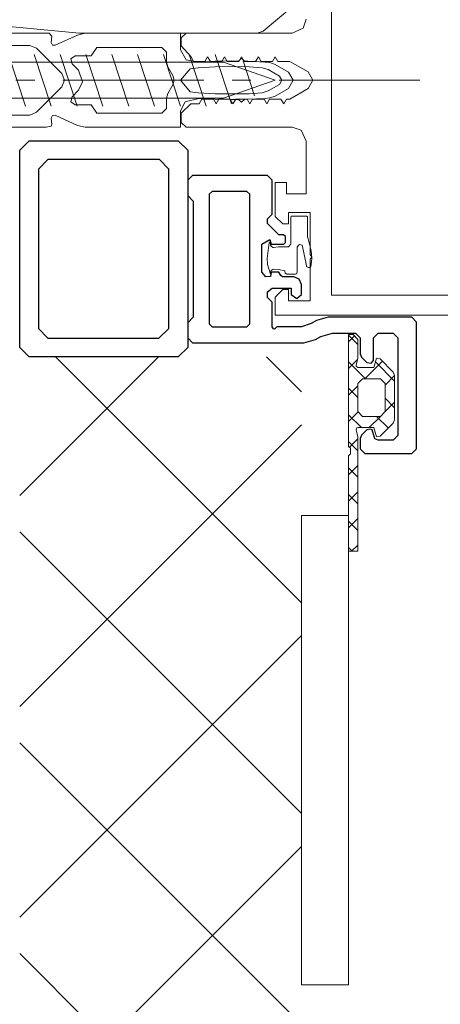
# Model space of a CAD drawing. Header units: millimetres. Extents: x 3652085 to 3778338, y -303702 to -273644.
# Tile 393 of 588: x 3732899 to 3732944, y -289014 to -288909. Entities that reach past the tile are written whole.
import ezdxf

# ---------------------------------------------------------------- set-up
doc = ezdxf.new("R2010")
doc.units = ezdxf.units.MM
doc.linetypes.add('AUSGEZOGEN', pattern=[0])
doc.linetypes.add('NEO-A  -  GRIDLINE', pattern=[38, 15, -3, 2, -3, 15])
doc.layers.add('ATTACHMT', color=7, linetype='Continuous')
for name, color, linetype, lineweight in [('GRID   (HAUSART)', 47, 'NEO-A  -  GRIDLINE', 5), ('INSULATION (HAUSEART)', 31, 'Continuous', 15), ('WALL DETAIL (HAUSEART)', 31, 'Continuous', 5), ('WALL_GLASS (HAUSART)', 4, 'Continuous', 0), ('WINDOW    (HAUSART)', 150, 'Continuous', 5)]:
    doc.layers.add(name, color=color, linetype=linetype, lineweight=lineweight)

# ---------------------------------------------------------------- blocks, each defined once
blk = doc.blocks.new('228390')
at = {"layer": 'WALL_GLASS (HAUSART)', "linetype": 'AUSGEZOGEN'}
blk.add_lwpolyline([(-23.62999915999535, -6.599999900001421), (-4.729999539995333, -6.599999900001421), (-4.089999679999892, -6.369999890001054), (-1.039999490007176, -3.799999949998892), (-0.4999995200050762, -2.650000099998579), (-0.4999995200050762, -1), (-0.9999995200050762, -0.5), (-1.599999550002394, -0.5), (-1.599999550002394, -1.659999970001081), (-1.779999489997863, -2.049999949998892), (-4.079999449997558, -3.980000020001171), (-4.399999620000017, -4.099999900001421), (-33.72999953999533, -4.099999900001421), (-34.22999953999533, -4.599999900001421), (-34.22999953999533, -5.150000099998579), (-33.77000046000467, -5.639999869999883)], close=True, dxfattribs=at)
blk = doc.blocks.new('5_5x42')
at = {"layer": 'WALL_GLASS (HAUSART)', "linetype": 'Continuous'}
for p, q in [((4.732306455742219, 13.20173511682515), (7.082767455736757, 13.20173511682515)), ((4.732306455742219, 2.401735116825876), (4.732306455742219, 13.20173511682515)), ((7.082767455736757, 13.20173511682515), (7.082767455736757, 2.401735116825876)), ((7.082767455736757, 7.801735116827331), (3.82676145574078, 11.05774111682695)), ((10.23743945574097, 5.051735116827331), (8.428095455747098, 10.55173511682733)), ((12.98743945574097, 5.051735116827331), (11.1780954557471, 10.55173511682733)), ((15.73743945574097, 5.051735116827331), (13.9280954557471, 10.55173511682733)), ((18.48743945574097, 5.051735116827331), (16.6780954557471, 10.55173511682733)), ((21.23743945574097, 5.051735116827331), (19.4280954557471, 10.55173511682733)), ((23.98744045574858, 5.051735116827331), (22.1780954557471, 10.55173511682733)), ((26.73744045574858, 5.051735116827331), (24.92809445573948, 10.55173511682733)), ((29.48744045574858, 5.051735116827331), (27.67809445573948, 10.55173511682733)), ((32.23744045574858, 5.051735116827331), (30.42809445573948, 10.55173511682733)), ((34.98744045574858, 5.051735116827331), (33.17809445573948, 10.55173511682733)), ((37.73744045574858, 5.051735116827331), (35.92809445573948, 10.55173511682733)), ((40.4085084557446, 5.291672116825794), (38.67809445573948, 10.55173511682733)), ((39.58276745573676, 9.726735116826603), (7.082767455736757, 9.726735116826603)), ((45.08276745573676, 7.801735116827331), (39.58276745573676, 9.726735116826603)), ((42.87456545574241, 6.154792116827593), (41.64997145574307, 9.877286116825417)), ((3.276884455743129, 7.801735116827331), (7.082767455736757, 7.801735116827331)), ((7.082767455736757, 7.801735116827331), (3.82676145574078, 4.545729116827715)), ((39.58276745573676, 5.876735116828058), (45.08276745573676, 7.801735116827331)), ((7.082767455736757, 5.876735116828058), (39.58276745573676, 5.876735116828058)), ((4.732306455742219, 2.401735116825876), (7.082767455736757, 2.401735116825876))]:
    blk.add_line(p, q, dxfattribs=at)
blk.add_arc((13.04766445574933, 7.801735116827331), 9.914897, 147.0002800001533, 212.9997310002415, dxfattribs=at)
blk = doc.blocks.new('224842')
at = {"color": 7, "linetype": 'AUSGEZOGEN'}
blk.add_lwpolyline([(-0.69, -3.61999989), (0.70999998, -3.99000001), (1.53999996, -4.05000019), (2.41000009, -3.93000007), (2.5, -3.77999997), (2.50999999, -3.69000006), (2.38000011, -3.46000004), (1.91999996, -3.41000009), (0.13, -3), (0.05, -2.73000002), (0.11, -2.6099999), (0.34, -2.5), (3, -2.5), (3.18000007, -2.4000001), (3.20000005, -2.29999995), (3.20000005, -1.39999998), (3.0999999, -1.22000003), (2.8599999, -1.15999997), (2.71000004, -0.50999999), (2.66000009, 0.06999999), (2.79999995, 0.28999999), (2.95000005, 0.34), (3.07999992, 0.31), (3.1500001, 0.31999999), (3.19000006, 0.36000001), (2.16000009, 0.68000001), (1.52999997, 0.70999998), (-0.15999997, 0.49000001), (-0.18999997, 0.44), (-0.19999997, 0.38999999), (0.10000004, 0.34), (0.24000002, 0.28), (0.36000004, 0.09), (0.36000004, 0.03), (0.31000003, -0.50999999), (0.31000003, -1.54999995), (0.02000004, -1.79999995), (-2.8900001, -1.79999995), (-2.98000002, -1.85000002), (-2.99000001, -1.89999998), (-2.99000001, -3.5), (-2.8900001, -3.5999999), (-0.71000004, -3.5999999)], dxfattribs=at)
blk = doc.blocks.new('224814_A (2)')
at = {"layer": 'ATTACHMT', "color": 7, "linetype": 'Continuous'}
for points in [[(22, 17.87932719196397), (1, 17.87932719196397), (0, 16.87932719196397), (0, 1), (1, 0), (22, 0), (23, 1), (23, 16.87932719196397)], [(3, 15.87932719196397), (20, 15.87932719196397), (21, 14.87932719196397), (21, 3), (20, 2), (3, 2), (2, 3), (2, 14.80000018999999)]]:
    blk.add_lwpolyline(points, close=True, dxfattribs=at)

msp = doc.modelspace()

# ---------------------------------------------------------------- hatches: boundary and pattern name
at = {"layer": 'WALL DETAIL (HAUSEART)', "linetype": 'Continuous', "lineweight": 0}
h = msp.add_hatch(dxfattribs=at)
h.set_pattern_fill('ANSI37', color=256, scale=5, angle=-90.00000000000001)
h.set_pattern_definition([(315, (86924.63288213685, -8138.100672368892), (11.22532015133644, 11.22532015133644), []), (44.99999999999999, (86924.63288213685, -8138.100672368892), (-11.22532015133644, 11.22532015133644), [])])
h.paths.add_polyline_path([(3732899.331439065, -288945.2092066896), (3732899.329194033, -289330.7556708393), (3732929.327273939, -289330.7555083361), (3732929.32956006, -288945.2090441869)])
at = {"layer": 'WALL_GLASS (HAUSART)', "linetype": 'Continuous'}
h = msp.add_hatch(dxfattribs=at)
h.set_pattern_fill('_U', color=3, scale=2, angle=135, style=0, double=1, pattern_type=0)
h.set_pattern_definition([(45.00000000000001, (3857296.391349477, -280609.3044188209), (1.414213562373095, -1.414213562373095), []), (315, (3857296.391349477, -280609.3044188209), (-1.414213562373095, -1.414213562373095), [])])
h.paths.add_polyline_path([(3732937.029246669, -288946.3478948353), (3732937.29924667, -288945.3478948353), (3732937.689246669, -288945.4378948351), (3732939.07924667, -288946.8278948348), (3732939.22924667, -288947.1878948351), (3732939.22924667, -288951.9078948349), (3732939.07924667, -288952.2678948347), (3732937.689246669, -288953.6578928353), (3732937.29924667, -288953.7478928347), (3732937.029246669, -288952.7478948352), (3732935.319246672, -288952.7478948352), (3732935.20924667, -288952.787893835), (3732935.129246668, -288952.9978928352), (3732935.32924667, -288953.7478928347), (3732935.329871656, -288965.9235035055), (3732934.32987022, -288965.9234113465), (3732934.32924667, -288955.7478928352), (3732934.529246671, -288955.547892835), (3732934.529246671, -288954.9478928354), (3732934.32924667, -288954.7478928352), (3732934.32924667, -288942.8478947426), (3732934.82924667, -288942.8478947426), (3732935.329246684, -288943.3478947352), (3732935.329246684, -288945.3478948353), (3732935.129246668, -288946.0978948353), (3732935.129246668, -288946.2178948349), (3732935.319246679, -288946.3478948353)])
h.paths.add_polyline_path([(3732935.81924667, -288947.547894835), (3732935.319246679, -288948.047894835), (3732935.319246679, -288951.047894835), (3732935.81924667, -288951.547894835), (3732937.72924667, -288951.547894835), (3732938.22924667, -288951.047894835), (3732938.22924667, -288948.047894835), (3732937.72924667, -288947.547894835)], flags=16)

# ---------------------------------------------------------------- linework, layer by layer
at = {"color": 7, "linetype": 'AUSGEZOGEN', "elevation": -14393.65129327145}
for points in [[(3732929.330316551, -288942.0031406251), (3732926.709569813, -288942.0031406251), (3732926.459569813, -288942.2531406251), (3732926.329569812, -288942.2231406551), (3732926.209569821, -288942.0031406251), (3732926.209569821, -288939.4031407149), (3732925.709569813, -288938.9031407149), (3732925.709569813, -288938.2931408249), (3732926.209569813, -288937.9031407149), (3732928.209569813, -288937.9031407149), (3732928.209569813, -288938.5631408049), (3732928.809569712, -288939.0031407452), (3732929.309569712, -288938.5631408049), (3732929.309569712, -288937.5031406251), (3732929.079569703, -288936.9331406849), (3732928.509569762, -288936.7031409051), (3732927.309569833, -288936.7031409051), (3732927.109569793, -288936.5531408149), (3732926.909569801, -288936.2031409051), (3732926.109569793, -288936.2031409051), (3732926.039569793, -288936.6531407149), (3732925.529569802, -288936.6931406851), (3732925.109569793, -288936.2031409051), (3732925.109569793, -288933.2031409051), (3732925.939569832, -288932.7031404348), (3732926.109569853, -288933.2031404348), (3732927.439569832, -288933.2031404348), (3732927.609569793, -288933.043140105), (3732927.609569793, -288932.403140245), (3732927.409569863, -288932.2031404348), (3732926.909569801, -288932.2031404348), (3732926.209569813, -288931.5031406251), (3732925.709569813, -288931.0031406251), (3732925.709569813, -288930.5031406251), (3732926.209569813, -288930.0031406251), (3732926.209569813, -288926.403140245), (3732925.709569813, -288925.903141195), (3732917.709569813, -288925.903141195), (3732917.209569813, -288926.403141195), (3732917.209569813, -288928.0331413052), (3732917.809570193, -288928.6331407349), (3732917.809570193, -288940.9831411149), (3732917.209569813, -288941.5831411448), (3732917.209569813, -288943.2031409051), (3732917.709569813, -288943.7031409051), (3732929.330316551, -288943.7031409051), (3732929.330316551, -288943.7028919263)], [(3732923.809569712, -288941.703141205), (3732923.809569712, -288927.903141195), (3732923.509569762, -288927.6031410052), (3732919.809569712, -288927.6031410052), (3732919.509570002, -288927.903141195), (3732919.509570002, -288941.7031413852), (3732919.809569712, -288942.0031413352), (3732923.509569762, -288942.0031413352), (3732923.809569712, -288941.7031413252)], [(3732929.329333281, -288943.7028908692), (3732929.561872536, -288943.7031409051), (3732930.811872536, -288943.3731409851), (3732931.381872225, -288943.0331410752), (3732932.631872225, -288942.7031409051), (3732935.071872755, -288942.7031409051), (3732935.571872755, -288943.2031409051), (3732935.571872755, -288944.8931409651), (3732935.721872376, -288945.2531406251), (3732936.281872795, -288945.8131405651), (3732936.741872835, -288945.893140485), (3732936.971872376, -288945.6031405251), (3732936.971872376, -288943.2031406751), (3732937.471872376, -288942.7031406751), (3732939.071870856, -288942.7031406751), (3732939.571870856, -288943.2031406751), (3732939.571870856, -288953.6031400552), (3732939.071870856, -288954.1031400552), (3732937.471872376, -288954.1031400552), (3732937.121871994, -288953.9531404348), (3732936.861871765, -288952.9731399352), (3732936.671871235, -288952.903140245), (3732936.281871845, -288952.9931403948), (3732935.721871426, -288953.5531398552), (3732935.571871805, -288953.9131404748), (3732935.571871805, -288955.0031406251), (3732936.071871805, -288955.5031406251), (3732941.071870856, -288955.5031406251), (3732941.571870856, -288955.0031406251), (3732941.571870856, -288941.5031406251), (3732941.071870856, -288941.0031406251), (3732932.171871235, -288941.0031406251), (3732930.921871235, -288941.3431406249), (3732930.351871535, -288941.6731405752), (3732929.330316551, -288942.0031406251), (3732926.709569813, -288942.0031406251)]]:
    msp.add_lwpolyline(points, dxfattribs=at)
at = {"layer": 'GRID   (HAUSART)', "elevation": -14393.65129327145}
msp.add_lwpolyline([(3731776.93462662, -288915.7572382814), (3733175.666833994, -288915.7572382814)], dxfattribs=at)
at = {"layer": 'INSULATION (HAUSEART)', "linetype": 'Continuous', "lineweight": 0}
msp.add_line((3732934.327643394, -288962.0973315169, -14393.65129327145), (3732929.327643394, -288962.0973315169, -14393.65129327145), dxfattribs=at)
at = {"layer": 'INSULATION (HAUSEART)', "linetype": 'Continuous', "lineweight": 0, "elevation": -14393.65129327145}
msp.add_lwpolyline([(3732929.327643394, -289012.0973315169), (3732934.327643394, -289012.0973315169), (3732934.327643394, -288962.0973315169), (3732929.32534388, -288962.0973315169)], close=True, dxfattribs=at)
at = {"layer": 'WALL_GLASS (HAUSART)', "color": 0}
for p, q in [((3732902.815908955, -288919.5071767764, -14393.65129327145), (3732902.695909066, -288919.7771767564, -14393.65129327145)), ((3732902.695909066, -288919.7771767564, -14393.65129327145), (3732902.755908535, -288920.4271768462, -14393.65129327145)), ((3732903.115909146, -288919.4771765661, -14393.65129327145), (3732902.815908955, -288919.5071767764, -14393.65129327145)), ((3732905.465908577, -288920.5671767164, -14393.65129327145), (3732903.115909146, -288919.4771765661, -14393.65129327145)), ((3732902.155909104, -288920.7571767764, -14393.65129327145), (3732896.755909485, -288920.7571767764, -14393.65129327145)), ((3732902.675908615, -288920.6571768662, -14393.65129327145), (3732902.155909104, -288920.7571767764, -14393.65129327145)), ((3732902.755908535, -288920.4271768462, -14393.65129327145), (3732902.675908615, -288920.6571768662, -14393.65129327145)), ((3732906.305908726, -288920.7571767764, -14393.65129327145), (3732905.465908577, -288920.5671767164, -14393.65129327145)), ((3732915.908113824, -288920.7571767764, -14393.65129327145), (3732906.305908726, -288920.7571767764, -14393.65129327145))]:
    msp.add_line(p, q, dxfattribs=at)
at = {"layer": 'WALL_GLASS (HAUSART)', "color": 0, "elevation": -14393.65129327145}
for points in [[(3732900.395906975, -288912.0571769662), (3732897.455906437, -288912.0571769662), (3732897.155907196, -288912.3571769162), (3732897.155907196, -288913.1071769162), (3732896.045906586, -288912.8171769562), (3732895.755907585, -288912.1071769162), (3732896.045906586, -288911.0471767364), (3732896.755907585, -288910.7571767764), (3732902.455906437, -288910.7571767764)], [(3732902.455907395, -288910.7571767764), (3732902.755907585, -288911.0771764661), (3732902.695908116, -288911.7371763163)], [(3732902.695908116, -288911.7371767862), (3732902.815908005, -288912.0071767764), (3732903.115908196, -288912.0371767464), (3732905.465907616, -288910.9471768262), (3732906.305907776, -288910.7571767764)], [(3732906.305907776, -288910.7571772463), (3732916.445908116, -288910.7571772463)], [(3732916.445907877, -288910.7571772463), (3732916.445907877, -288912.5171772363), (3732917.055907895, -288913.577177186), (3732918.395907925, -288913.817177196), (3732920.135907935, -288913.7271772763), (3732921.875907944, -288913.6971773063), (3732922.625908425, -288913.7071772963), (3732922.945908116, -288913.4071773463), (3732923.265908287, -288913.7271772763)], [(3732901.105907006, -288919.1671766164), (3732903.805907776, -288916.4671768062), (3732904.095907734, -288915.7571767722), (3732903.805907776, -288915.0471767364), (3732901.105907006, -288912.3471769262), (3732900.395908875, -288912.0571769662)], [(3732914.455907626, -288919.2571772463), (3732914.955907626, -288918.7571772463), (3732914.955907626, -288917.6771773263), (3732915.085907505, -288917.1771773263), (3732915.615907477, -288916.2571772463), (3732915.755907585, -288915.7571772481), (3732915.615907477, -288915.2571772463), (3732915.085907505, -288914.337177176), (3732914.955907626, -288913.837177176), (3732914.955907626, -288912.7571772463), (3732914.455907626, -288912.2571772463), (3732907.545907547, -288912.2571772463), (3732906.945908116, -288913.1571773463), (3732905.245907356, -288913.1571773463), (3732904.785907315, -288913.4671772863), (3732904.895907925, -288914.0071772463), (3732905.585907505, -288914.6971771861), (3732906.015907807, -288915.9271773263), (3732905.585907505, -288916.817177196), (3732904.895907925, -288917.5071772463), (3732904.785907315, -288918.0471772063), (3732905.245907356, -288918.357177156), (3732906.945908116, -288918.357177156), (3732907.545907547, -288919.2571772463), (3732914.455907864, -288919.2571772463)], [(3732921.945907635, -288914.2971772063), (3732920.135907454, -288914.337177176), (3732918.335907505, -288914.4371773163), (3732917.465907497, -288914.5371772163), (3732916.44590752, -288915.7571772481), (3732917.465907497, -288916.9771772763), (3732918.335907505, -288917.087177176), (3732920.135907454, -288917.1871773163), (3732921.945907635, -288917.2171772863), (3732923.745907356, -288917.1871773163), (3732925.125907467, -288917.087177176), (3732925.785907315, -288916.8871773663), (3732926.995907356, -288916.1971773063), (3732927.245907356, -288915.7571772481), (3732926.995907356, -288915.3271772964), (3732925.785908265, -288914.6271772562)], [(3732925.785907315, -288914.6271772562), (3732925.125907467, -288914.4371773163), (3732923.745907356, -288914.337177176), (3732921.945907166, -288914.2971772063)], [(3732923.625908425, -288913.7271772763), (3732925.445908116, -288913.817177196), (3732925.945908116, -288913.8771772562), (3732926.515908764, -288914.067177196), (3732927.945909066, -288914.8971771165), (3732928.445909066, -288915.7571771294), (3732927.945909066, -288916.6171769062), (3732926.515908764, -288917.4471770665), (3732925.955908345, -288917.637177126), (3732925.445908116, -288917.6971770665), (3732923.625908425, -288917.7871769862), (3732923.265908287, -288917.7971767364)], [(3732923.265907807, -288913.7271772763), (3732923.625907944, -288913.7271772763)], [(3732922.945908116, -288918.1071766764), (3732922.625908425, -288917.8071769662), (3732921.875908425, -288917.8171767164), (3732920.135908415, -288917.7871769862), (3732918.395908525, -288917.6971768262), (3732916.935908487, -288918.0471767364), (3732916.445908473, -288919.0071767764), (3732916.445908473, -288920.7571767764), (3732915.908113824, -288920.7571767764)], [(3732923.265908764, -288917.7971767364), (3732922.945908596, -288918.1071766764)], [(3732896.755907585, -288920.7571767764), (3732895.755907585, -288919.7571767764), (3732896.045906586, -288918.6971768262), (3732897.155907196, -288918.4071768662), (3732897.155907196, -288919.1571768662), (3732897.455906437, -288919.4571765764), (3732900.395906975, -288919.4571765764), (3732901.105906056, -288919.1671766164)]]:
    msp.add_lwpolyline(points, dxfattribs=at)
at = {"layer": 'WALL_GLASS (HAUSART)', "linetype": 'Continuous', "lineweight": 0, "elevation": -14393.65129327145}
msp.add_lwpolyline([(3732935.329879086, -288965.9031397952), (3732935.32924667, -288953.7478928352), (3732935.129246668, -288952.9978928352), (3732935.20924667, -288952.787893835), (3732935.319246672, -288952.7478948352), (3732937.029246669, -288952.7478948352), (3732937.29924667, -288953.7478928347), (3732937.689246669, -288953.6578928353), (3732939.07924667, -288952.2678948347), (3732939.22924667, -288951.9078948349), (3732939.22924667, -288947.1878948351), (3732939.07924667, -288946.8278948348), (3732937.689246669, -288945.4378948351), (3732937.29924667, -288945.3478948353), (3732937.029246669, -288946.3478948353), (3732935.319246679, -288946.3478948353), (3732935.129246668, -288946.2178948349), (3732935.129246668, -288946.0978948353), (3732935.329246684, -288945.3478948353), (3732935.329246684, -288943.3478947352), (3732934.82924667, -288942.8478947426), (3732934.32924667, -288942.8478947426), (3732934.32924667, -288954.7478928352), (3732934.529246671, -288954.9478928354), (3732934.529246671, -288955.547892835), (3732934.32924667, -288955.7478928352), (3732934.329868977, -288965.9031398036)], dxfattribs=at)
at = {"layer": 'WALL_GLASS (HAUSART)', "lineweight": 0, "elevation": -14393.65129327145}
for points in [[(3732937.029246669, -288946.3478948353), (3732937.29924667, -288945.3478948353), (3732937.689246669, -288945.4378948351), (3732939.07924667, -288946.8278948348), (3732939.22924667, -288947.1878948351), (3732939.22924667, -288951.9078948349), (3732939.07924667, -288952.2678948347), (3732937.689246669, -288953.6578928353), (3732937.29924667, -288953.7478928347), (3732937.029246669, -288952.7478948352), (3732935.319246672, -288952.7478948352), (3732935.20924667, -288952.787893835), (3732935.129246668, -288952.9978928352), (3732935.32924667, -288953.7478928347), (3732935.329871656, -288965.9235035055), (3732934.32987022, -288965.9234113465), (3732934.32924667, -288955.7478928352), (3732934.529246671, -288955.547892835), (3732934.529246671, -288954.9478928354), (3732934.32924667, -288954.7478928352), (3732934.32924667, -288942.8478947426), (3732934.82924667, -288942.8478947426), (3732935.329246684, -288943.3478947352), (3732935.329246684, -288945.3478948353), (3732935.129246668, -288946.0978948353), (3732935.129246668, -288946.2178948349), (3732935.319246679, -288946.3478948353), (3732937.029246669, -288946.3478948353)], [(3732935.81924667, -288947.547894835), (3732935.319246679, -288948.047894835), (3732935.319246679, -288951.047894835), (3732935.81924667, -288951.547894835), (3732937.72924667, -288951.547894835), (3732938.22924667, -288951.047894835), (3732938.22924667, -288948.047894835), (3732937.72924667, -288947.547894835), (3732935.81924667, -288947.547894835)]]:
    msp.add_lwpolyline(points, close=True, dxfattribs=at)
at = {"layer": 'WINDOW    (HAUSART)', "color": 0, "lineweight": 0, "elevation": -14393.65129327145}
for points in [[(3733058.632828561, -288892.8571757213), (3732932.531426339, -288892.8571757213), (3732932.531426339, -288938.6571787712)], [(3733059.232819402, -288940.7571753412), (3732926.531426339, -288940.7571753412), (3732926.531426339, -288938.8571738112), (3732927.331429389, -288938.0571745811), (3732927.931427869, -288938.0571745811), (3732927.931427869, -288939.2571753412), (3732930.23142329, -288939.2571753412), (3732930.23142329, -288934.8071745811), (3732930.431427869, -288934.5571745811), (3732930.23142329, -288934.3071745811), (3732930.23142329, -288929.8571738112), (3732927.931427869, -288929.8571738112), (3732927.931427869, -288931.0571745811), (3732927.331429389, -288931.0571745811), (3732926.531426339, -288930.2571753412), (3732926.531426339, -288926.6571768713), (3732927.73142329, -288926.6571768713), (3732927.73142329, -288927.8571738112), (3732929.831429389, -288927.8571738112), (3732929.831429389, -288922.2571753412), (3732929.271424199, -288921.0871752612), (3732928.331429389, -288920.7571753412), (3732917.031426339, -288920.7571753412), (3732916.531426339, -288920.2571753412), (3732916.531426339, -288919.2571753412), (3732917.531426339, -288918.2571753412), (3732918.431427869, -288918.2571753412), (3732918.73142329, -288917.7571753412), (3732919.94143, -288917.7571753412), (3732920.23142329, -288918.2571753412), (3732920.521424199, -288917.7571753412), (3732921.74142542, -288917.7571753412), (3732922.031426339, -288918.2571753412), (3732922.321427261, -288917.7571753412), (3732923.541428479, -288917.7571753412), (3732923.831429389, -288918.2571753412), (3732924.121422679, -288917.7571753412), (3732925.3414239, -288917.7571753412), (3732925.63142481, -288918.2571753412), (3732925.921425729, -288917.7571753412), (3732927.14142695, -288917.7571753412), (3732927.431427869, -288918.2571753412), (3732927.721428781, -288917.7571753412), (3732928.081429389, -288917.7571753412), (3732930.031426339, -288916.6271761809), (3732930.541428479, -288915.7571753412), (3732930.031426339, -288914.8771761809), (3732928.081429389, -288913.7571753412), (3732926.821427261, -288913.7571753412), (3732926.531426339, -288913.2571753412), (3732926.24142542, -288913.7571753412), (3732925.021424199, -288913.7571753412), (3732924.73142329, -288913.2571753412), (3732924.44143, -288913.7571753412), (3732923.221428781, -288913.7571753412), (3732922.931427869, -288913.2571753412), (3732922.64142695, -288913.7571753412), (3732921.421425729, -288913.7571753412), (3732921.13142481, -288913.2571753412), (3732920.8414239, -288913.7571753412), (3732919.621422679, -288913.7571753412), (3732919.331429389, -288913.2571753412), (3732919.041428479, -288913.7571753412), (3732917.831429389, -288913.7571753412), (3732917.531426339, -288913.2371748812), (3732916.531426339, -288912.097175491), (3732916.531426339, -288911.247175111), (3732917.031426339, -288910.7571753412), (3732928.331429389, -288910.7571753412), (3732929.50142756, -288910.1971758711), (3732929.831429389, -288909.2571753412)], [(3732932.531426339, -288938.6571768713), (3733058.632813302, -288938.6571768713)]]:
    msp.add_lwpolyline(points, dxfattribs=at)

# ---------------------------------------------------------------- block references
at = {"layer": 'WALL_GLASS (HAUSART)', "lineweight": 15}
msp.add_blockref('228390', (3732929.329904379, -288904.1571773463, -14393.65129327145), dxfattribs=at)
at = {"layer": 'WALL_GLASS (HAUSART)', "lineweight": 15, "ltscale": 10}
msp.add_blockref('5_5x42', (3732881.447035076, -288923.5587259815, -14393.65129327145), dxfattribs=at)
at = {"layer": 'WALL_GLASS (HAUSART)', "xscale": -1}
for name, p, rotation in [('224814_A (2)', (3732899.33024262, -288945.2091254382, -14393.65129327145), 270), ('224842', (3732926.38010711, -288933.203140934, -14393.65129327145), 90)]:
    msp.add_blockref(name, p, dxfattribs=dict(at, rotation=rotation))

doc.saveas('drawing.dxf')
